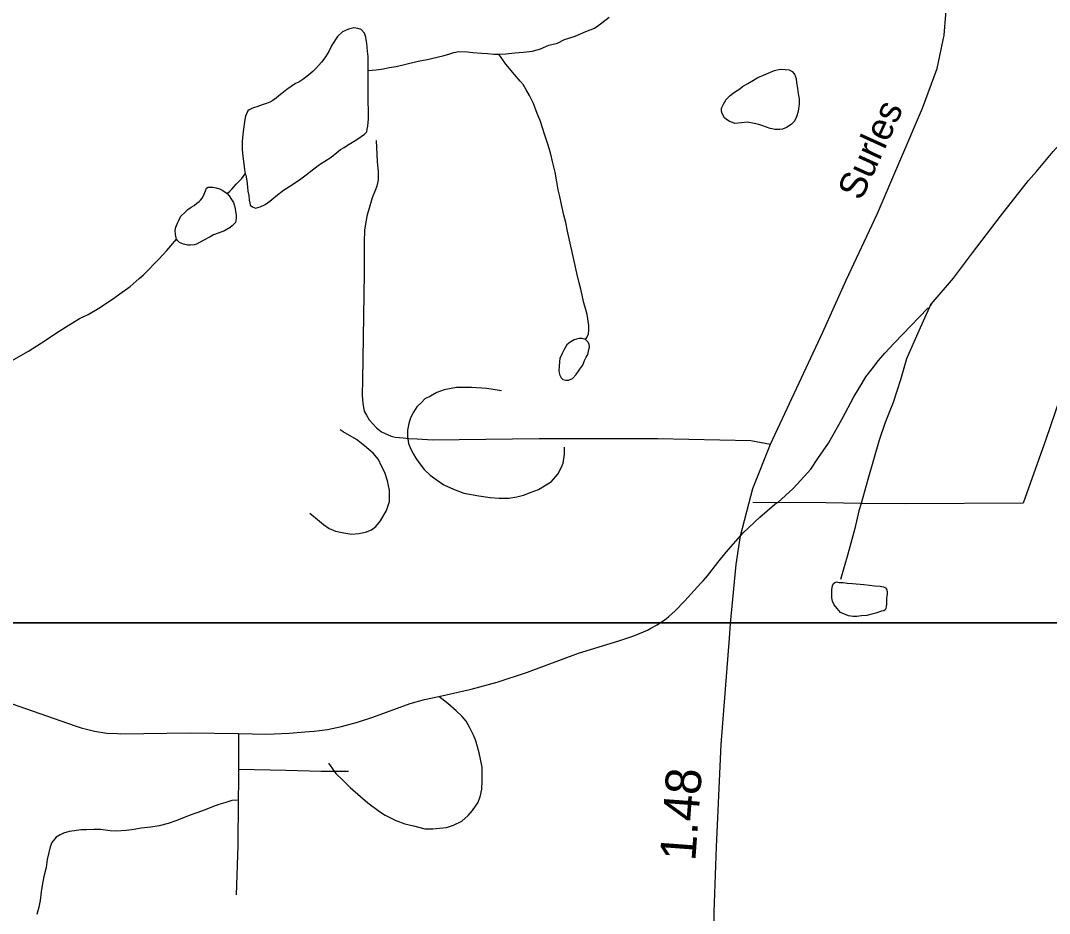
# Model space of a CAD drawing. Extents: x 2082433 to 2279600, y 546599 to 755198.
# Drawn here: x 2138879 to 2142494, y 584958 to 588097 of the extents above; entities that cross this region are included whole.
import ezdxf

# ---------------------------------------------------------------- set-up
doc = ezdxf.new("R2010")
doc.units = 0
for name, color, linetype in [('Exist Hydrographic Misc Water Feature', 7, 'Continuous'), ('Exist Road Non-System Type 51', 7, 'Continuous'), ('Exist Road Secondary Mileage Hundredths English Label', 7, 'Continuous'), ('Exist Road Secondary Type 51 Attributed', 7, 'Continuous'), ('Exist Road Secondary Type 51 Label', 7, 'Continuous'), ('Map Preparation Inset Cut Line', 7, 'Continuous')]:
    doc.layers.add(name, color=color, linetype=linetype)

msp = doc.modelspace()

# ---------------------------------------------------------------- linework, layer by layer
at = {"layer": 'Exist Hydrographic Misc Water Feature'}
for p, q in [((2142067.6, 587086.3), (2142072.5, 587087.4)), ((2141540.6, 586403.2), (2141594.5, 586451.8)), ((2141540.6, 586403.2), (2141594.5, 586451.8)), ((2141594.5, 586451.8), (2141608, 586467)), ((2141536.7, 586403.2), (2141540.6, 586403.2)), ((2141536.7, 586403.2), (2141540.6, 586403.2)), ((2141148.5, 585994.9), (2141156.7, 586002.1)), ((2139475.5, 585592.5), (2139644.7, 585590)), ((2139644.7, 585590), (2139645.5, 585464.5)), ((2139961.3, 585485.8), (2139981.2, 585457.9)), ((2139981.2, 585457.9), (2140031.2, 585458))]:
    msp.add_line(p, q, dxfattribs=at)
for points in [[(2140560.2, 587979.7), (2140584, 587979.8), (2140616.2, 587983.8), (2140646.4, 587985.8), (2140678.5, 587990.2), (2140706.2, 587998.2), (2140735.8, 588010.3), (2140766.1, 588018.3), (2140790.3, 588030.5), (2140828, 588042.6), (2140866, 588058.8), (2140895.5, 588070.9), (2140908, 588078.8), (2140921.5, 588088.9), (2140947.4, 588109.3)], [(2140100.9, 587921.4), (2140100.7, 587925.5), (2140100.3, 587951.5), (2140100.7, 587971.4), (2140098.2, 587989.6), (2140096, 588017.5), (2140094.1, 588029.5), (2140092.1, 588039.5), (2140088, 588053.5), (2140075.9, 588065.5), (2140063.8, 588069.4), (2140050.3, 588071.4), (2140032, 588067.3), (2140010.1, 588057.2), (2139992.4, 588040.9), (2139972.5, 588011), (2139962.5, 587989), (2139948.6, 587966.8), (2139936.7, 587950.8), (2139916.8, 587928.6), (2139906.5, 587918.8), (2139884.8, 587900.6), (2139870.8, 587890.5), (2139856.9, 587880.5), (2139845.2, 587876.6), (2139815.1, 587854.4), (2139797, 587840.4), (2139787.2, 587832.2), (2139777.3, 587824.4), (2139765.4, 587816), (2139755, 587810.3), (2139743.3, 587806), (2139731.2, 587802.1), (2139709.3, 587793.7), (2139701.5, 587792), (2139691.4, 587787.9), (2139683, 587783.9), (2139677.3, 587779.9), (2139673.6, 587769.9), (2139669.5, 587761.6), (2139667.6, 587749.8), (2139661.9, 587707.6), (2139658, 587673.7), (2139658.2, 587657.5), (2139658, 587643.7), (2139660, 587619.9), (2139664.2, 587593.7), (2139666, 587571.9), (2139668.3, 587557.8)], [(2140100.9, 587921.4), (2140128.4, 587923.7), (2140154.6, 587927.9), (2140174.5, 587931.8), (2140198.5, 587935.9), (2140232.6, 587944.1), (2140276.4, 587954.5), (2140308.4, 587960.6), (2140362.4, 587972.8), (2140384.1, 587978.7), (2140402.1, 587985), (2140418.1, 587989.1), (2140450.1, 587987.1), (2140468.2, 587985.2), (2140500.6, 587983.1), (2140520.2, 587981.3), (2140542, 587979.6), (2140560.2, 587979.7)], [(2140864.3, 586975.4), (2140868.6, 586983.3), (2140874.6, 586995.4), (2140876.4, 587009.3), (2140876, 587025.2), (2140870.1, 587063.4), (2140863.9, 587085), (2140858, 587105), (2140847.7, 587153.2), (2140841.6, 587175.2), (2140833.6, 587208.8), (2140825.4, 587247), (2140819.2, 587278.7), (2140810.8, 587314.8), (2140800.8, 587356.9), (2140794.8, 587386.7), (2140788.5, 587412.8), (2140780.2, 587450.5), (2140774.3, 587478.5), (2140768.2, 587502.6), (2140763.8, 587530.4), (2140758.1, 587564.5), (2140749.9, 587596.6), (2140741.7, 587632.3), (2140731.4, 587662.3), (2140721.4, 587694.2), (2140713, 587720.2), (2140705, 587746.1), (2140694.9, 587770.4), (2140681, 587806.1), (2140667.1, 587834.2), (2140655, 587855.9), (2140644.7, 587872), (2140634.5, 587883.8), (2140614.6, 587907.8), (2140584, 587943.7), (2140560.2, 587979.7)], [(2139668.3, 587557.8), (2139670.3, 587553.9), (2139674.6, 587533.7), (2139676.5, 587511.9), (2139678.3, 587497.9), (2139680.8, 587481.7), (2139682.8, 587466), (2139684.9, 587458), (2139686.5, 587448), (2139694.5, 587441.9), (2139705, 587437.9), (2139721, 587442), (2139738.8, 587450.2), (2139754.8, 587462.4), (2139776.5, 587480.2), (2139802.6, 587500.6), (2139834.8, 587520.5), (2139864.5, 587540.7), (2139882.5, 587554.6), (2139894.4, 587564.6), (2139914.1, 587579), (2139929.7, 587590.8), (2139947.9, 587603.1), (2139970.3, 587617.2), (2139990, 587633.2), (2140003.5, 587643.4), (2140015.8, 587651.2), (2140027.9, 587659.2), (2140051.9, 587673.4), (2140063.8, 587681.3), (2140075.9, 587689.6), (2140087.8, 587697.5), (2140095.6, 587705.7), (2140097.6, 587715.5), (2140099.3, 587725.8), (2140101.5, 587751.4), (2140101.3, 587783.5), (2140100.9, 587809.5), (2140100.7, 587841.6), (2140101.1, 587861.4), (2140100.9, 587893.4), (2140100.9, 587921.4)], [(2141470.2, 587897.7), (2141490.3, 587905.5), (2141514.5, 587915.7), (2141528.3, 587921.7), (2141548.2, 587926), (2141566, 587925.7), (2141580.2, 587924), (2141590.2, 587918.1), (2141598.4, 587908.3), (2141604.4, 587894), (2141606, 587878.3), (2141608.7, 587860.1), (2141610.3, 587848.1), (2141612.8, 587834.3), (2141614.6, 587822.3), (2141615, 587804), (2141612.8, 587786.1), (2141610.9, 587774.2), (2141606.6, 587762.3), (2141602.5, 587750.3), (2141597, 587742.2), (2141587.1, 587731.9), (2141571.1, 587721.8), (2141557, 587715.8), (2141546.7, 587714.1), (2141530.9, 587713.7), (2141512.9, 587717.6), (2141487.1, 587727.6), (2141473.3, 587731.7), (2141457.3, 587735.4), (2141432.9, 587739.5), (2141413, 587737.2), (2141389.3, 587735.1), (2141369, 587743), (2141359.3, 587749), (2141353, 587755.2), (2141344.6, 587771.1), (2141342.5, 587779.1), (2141342.5, 587789.2), (2141348.7, 587802.9), (2141358.7, 587819.2), (2141372.4, 587833.4), (2141388.4, 587845.2), (2141406.7, 587857.4), (2141416.5, 587865.3), (2141434.8, 587875.5), (2141454.1, 587887.5), (2141470.2, 587897.7)], [(2142449, 587567.1), (2142507.6, 587636.7), (2142567.9, 587703.4)], [(2139604.7, 587489.5), (2139614.5, 587497.8), (2139622.7, 587505.5), (2139636.5, 587521.7), (2139646.5, 587531.9), (2139656.8, 587541.7), (2139668.3, 587557.8)], [(2142224.6, 587280.2), (2142322.4, 587409.5), (2142421.5, 587534.4), (2142449, 587567.1)], [(2142224.6, 587280.2), (2142322.4, 587409.5), (2142421.5, 587534.4), (2142449, 587567.1)], [(2139427.5, 587329), (2139425.5, 587332.9), (2139423.2, 587344.7), (2139423, 587358.9), (2139425.1, 587370.7), (2139431.2, 587384.8), (2139435.5, 587394.7), (2139442.9, 587409), (2139457.3, 587423.1), (2139466.9, 587433), (2139478.8, 587440.9), (2139489.2, 587447), (2139498.7, 587454.9), (2139506.9, 587461), (2139511, 587465.2), (2139518.8, 587473.4), (2139524.7, 587487), (2139528.8, 587499), (2139532.5, 587507.4), (2139538.7, 587511.3), (2139554.2, 587511.4), (2139566.8, 587509.5), (2139578.4, 587505.3), (2139590.5, 587499.4), (2139604.7, 587489.5)], [(2139604.7, 587489.5), (2139612.7, 587481.4), (2139620.7, 587467.7), (2139627, 587457.4), (2139630.5, 587445.9), (2139633.2, 587435.8), (2139634.8, 587425.8), (2139637.1, 587413.7), (2139637.3, 587401.5), (2139634.8, 587387.7), (2139623.1, 587375.6), (2139615.3, 587369.5), (2139595.5, 587357.5), (2139573.3, 587349.5), (2139557.3, 587343.4), (2139545.2, 587337.1), (2139523.3, 587325.5), (2139507.5, 587317.3), (2139497.6, 587311.1), (2139489.7, 587309), (2139475.7, 587307.1), (2139467.5, 587307.2), (2139451.7, 587310.7), (2139445.6, 587312.9), (2139437.8, 587316.9), (2139431.4, 587322.7), (2139427.5, 587329)], [(2138847.2, 586900.5), (2138907.3, 586934.8), (2138965.1, 586972.7), (2139004.9, 586999.2), (2139046.5, 587025.3), (2139086.7, 587049.6), (2139116.7, 587063.3), (2139154.4, 587085.6), (2139184.5, 587105.8), (2139210.2, 587123.8), (2139228.2, 587136.1), (2139264.5, 587162.2), (2139295.9, 587190.3), (2139309.8, 587202.4), (2139329.7, 587222.5), (2139347.8, 587240.5), (2139364, 587256.7), (2139379.7, 587274.6), (2139393.5, 587288.7), (2139407.2, 587304.9), (2139427.5, 587329)], [(2142079.3, 587099.9), (2142157.6, 587191.4), (2142224.6, 587280.2)], [(2142079.3, 587099.9), (2142157.6, 587191.4), (2142224.6, 587280.2)], [(2142079.3, 587099.9), (2142076.9, 587097.1), (2142072.5, 587087.4), (2142036, 587006.3), (2141992.5, 586908.2), (2141970.8, 586834.1), (2141944.9, 586754), (2141917.5, 586683.9), (2141895.7, 586621.8), (2141856.4, 586483.7), (2141832.8, 586399.6)], [(2141916.4, 586927.5), (2141948.4, 586962.8), (2142067.6, 587086.3)], [(2141916.4, 586927.5), (2141948.4, 586962.8), (2142067.6, 587086.3)], [(2142072.5, 587087.4), (2142076.9, 587097.1), (2142079.3, 587099.9)], [(2142072.5, 587087.4), (2142076.9, 587097.1), (2142079.3, 587099.9)], [(2140864.3, 586975.4), (2140852.6, 586979.2), (2140842.4, 586979.2), (2140832.7, 586977), (2140824.7, 586974.9), (2140810.6, 586966.9), (2140798.3, 586957), (2140788.9, 586941), (2140782.7, 586926.9), (2140774.5, 586908.7), (2140772.5, 586898.9), (2140771.2, 586880.8), (2140771, 586866.7), (2140772.9, 586853), (2140779, 586840.7), (2140784.8, 586835), (2140795.2, 586833), (2140804.9, 586833.2), (2140819.2, 586839.1), (2140831.3, 586853.1), (2140844.8, 586871.3), (2140855.3, 586885.2), (2140860.8, 586901.4), (2140866.8, 586913.5), (2140872.7, 586923.1), (2140876.4, 586941.1), (2140878.3, 586949.4), (2140876.6, 586959.4), (2140872.3, 586967.3), (2140864.3, 586975.4)], [(2141871.5, 586873.1), (2141893.5, 586902.1), (2141916.4, 586927.5)], [(2141871.5, 586873.1), (2141893.5, 586902.1), (2141916.4, 586927.5)], [(2141836.3, 586822.1), (2141849.4, 586844.3), (2141871.5, 586873.1)], [(2141836.3, 586822.1), (2141849.4, 586844.3), (2141871.5, 586873.1)], [(2140569.3, 586795.8), (2140517.4, 586803.6), (2140463.2, 586807.4), (2140411.2, 586807.1), (2140367.5, 586799.2), (2140341.4, 586788.9), (2140319.5, 586776.8), (2140299.6, 586766.8), (2140287.7, 586754.8), (2140271.9, 586738.6), (2140260, 586720.5), (2140249.8, 586700.6), (2140244, 586680.8), (2140238.3, 586656.5), (2140238.3, 586634.6), (2140242, 586610.5), (2140250.2, 586590.6), (2140260.4, 586572.8), (2140268.2, 586558.7), (2140278.3, 586542.9), (2140296.9, 586519), (2140318.7, 586499.1), (2140339, 586483.1), (2140366.7, 586465.1), (2140400.9, 586449.4), (2140436.8, 586435.4), (2140489.3, 586425.9), (2140529.1, 586419.9), (2140561, 586417.9), (2140595.1, 586418.4), (2140623, 586422.3), (2140647, 586428.4), (2140672.8, 586438.7), (2140698.8, 586448.5), (2140726.5, 586464.6), (2140744.8, 586476.9), (2140766.5, 586502.8), (2140778.6, 586524.9), (2140786.4, 586541.1), (2140790.5, 586573), (2140790.3, 586596.9)], [(2141766.5, 586696.3), (2141807.6, 586774.5), (2141836.3, 586822.1)], [(2141766.5, 586696.3), (2141807.6, 586774.5), (2141836.3, 586822.1)], [(2142546.6, 586812.6), (2142481.6, 586624.3), (2142402.6, 586400.1), (2141988.6, 586398.3), (2141832.8, 586399.6)], [(2141681, 586556.9), (2141718.6, 586610.8), (2141766.5, 586696.3)], [(2141681, 586556.9), (2141718.6, 586610.8), (2141766.5, 586696.3)], [(2139895.4, 586365.2), (2139929.5, 586337.4), (2139943.2, 586325.6), (2139963.9, 586311.5), (2139985.7, 586301.7), (2140015.6, 586295.5), (2140043.5, 586291.7), (2140067.7, 586293.8), (2140091.7, 586297.8), (2140111.8, 586306.1), (2140127.4, 586318.4), (2140143.6, 586338.3), (2140165.3, 586374.3), (2140175.3, 586406.5), (2140175.1, 586446.2), (2140169, 586478.4), (2140158.7, 586508.3), (2140147, 586530.4), (2140136.6, 586554.3), (2140118.5, 586576), (2140088, 586602.1), (2140060.1, 586623.8), (2140012.5, 586651.7), (2140002.5, 586657.7)], [(2141608, 586467), (2141655.6, 586520.2), (2141681, 586556.9)], [(2141608, 586467), (2141655.6, 586520.2), (2141681, 586556.9)], [(2141329.6, 586192), (2141358.3, 586228.4), (2141418.6, 586296.2), (2141477.4, 586350.7), (2141536.7, 586403.2)], [(2141329.6, 586192), (2141358.3, 586228.4), (2141418.6, 586296.2), (2141477.4, 586350.7), (2141536.7, 586403.2)], [(2141452.6, 586403.9), (2141536.7, 586403.2), (2141540.6, 586403.2)], [(2141832.8, 586399.6), (2141708.7, 586401.1), (2141540.6, 586403.2)], [(2141832.8, 586399.6), (2141824.8, 586373.6), (2141811, 586311.6), (2141785.6, 586221.5), (2141759.8, 586131.4)], [(2141277.3, 586127.6), (2141292.7, 586145), (2141329.6, 586192)], [(2141277.3, 586127.6), (2141292.7, 586145), (2141329.6, 586192)], [(2141156.7, 586002.1), (2141179.5, 586022.2), (2141212.3, 586056.2), (2141269.5, 586118.9), (2141277.3, 586127.6)], [(2141156.7, 586002.1), (2141179.5, 586022.2), (2141212.3, 586056.2), (2141269.5, 586118.9), (2141277.3, 586127.6)], [(2141842, 586113.7), (2141862.1, 586111.9), (2141879.9, 586109.9), (2141900, 586108), (2141911.9, 586106), (2141918.1, 586102.1), (2141922, 586098.1), (2141924, 586090.1), (2141924, 586080.1), (2141922, 586066.1), (2141922, 586056.1), (2141922.2, 586046.1), (2141920.3, 586036.1), (2141918.3, 586026.1), (2141912.3, 586022.1), (2141904.3, 586020), (2141884.2, 586013.9), (2141870.3, 586009.9), (2141852.3, 586005.8), (2141834.2, 586003.7), (2141818.2, 586001.6), (2141804.5, 586001.6), (2141788.5, 586003.6), (2141774.3, 586009.4), (2141760.2, 586015.4), (2141748.3, 586029.4), (2141738.3, 586043.3), (2141732.3, 586055.3), (2141730.3, 586067.3), (2141730.1, 586085.2), (2141730.1, 586097.2), (2141732.1, 586109.2), (2141736, 586117.3), (2141740.1, 586121.3), (2141745.8, 586123.3), (2141755.7, 586121.3), (2141769.8, 586121.4), (2141783.8, 586119.4), (2141802, 586117.6), (2141842, 586113.7)], [(2141093.6, 585960.2), (2141116.5, 585972.8), (2141148.5, 585994.9)], [(2141093.6, 585960.2), (2141116.5, 585972.8), (2141148.5, 585994.9)], [(2140988.8, 585918.3), (2141034.5, 585933.6), (2141082.7, 585954.1), (2141093.6, 585960.2)], [(2140988.8, 585918.3), (2141034.5, 585933.6), (2141082.7, 585954.1), (2141093.6, 585960.2)], [(2140839.5, 585872.9), (2140981.6, 585915.9), (2140988.8, 585918.3)], [(2140839.5, 585872.9), (2140981.6, 585915.9), (2140988.8, 585918.3)], [(2140033, 585621.9), (2140062.6, 585630.3), (2140117.3, 585648.3), (2140248.5, 585696.2), (2140298.6, 585709.7), (2140348.6, 585720.9), (2140462.2, 585746.2), (2140553.5, 585770.5), (2140660.5, 585806.1), (2140839.5, 585872.9)], [(2140348.6, 585720.9), (2140462.2, 585746.2), (2140553.5, 585770.5), (2140660.5, 585806.1), (2140839.5, 585872.9)], [(2139981.2, 585457.9), (2139987.5, 585449.9), (2140011.5, 585426), (2140037.6, 585400.1), (2140073.6, 585368.3), (2140099.7, 585346.4), (2140140.1, 585316.6), (2140160, 585302.7), (2140197.9, 585284.9), (2140229.9, 585273), (2140260, 585265.1), (2140300.2, 585255.3), (2140327.9, 585255.5), (2140376.1, 585259.6), (2140400.1, 585267.8), (2140430, 585281.9), (2140452, 585301.9), (2140467.7, 585320), (2140485.8, 585346.1), (2140493.6, 585368.1), (2140499.5, 585394.1), (2140501.2, 585424.1), (2140501, 585472.1), (2140490.9, 585522.1), (2140478.8, 585564), (2140470.8, 585583.9), (2140458.5, 585607.9), (2140444.6, 585633.8), (2140430.4, 585649.8), (2140410.3, 585669.6), (2140380.2, 585695.5), (2140348.6, 585720.9)], [(2140033, 585621.9), (2140062.6, 585630.3), (2140117.3, 585648.3), (2140248.5, 585696.2), (2140298.6, 585709.7), (2140348.6, 585720.9)], [(2138822.4, 585703.5), (2139071.6, 585617.1), (2139096, 585609.3)], [(2138822.4, 585703.5), (2139071.6, 585617.1), (2139096, 585609.3)], [(2139096, 585609.3), (2139105.6, 585606.3), (2139138.4, 585598.1)], [(2139096, 585609.3), (2139105.6, 585606.3), (2139138.4, 585598.1)], [(2139878.6, 585595.8), (2139910.4, 585598.2), (2139957.6, 585604.5), (2140006.4, 585614.4), (2140033, 585621.9)], [(2139878.6, 585595.8), (2139910.4, 585598.2), (2139957.6, 585604.5), (2140006.4, 585614.4), (2140033, 585621.9)], [(2139138.4, 585598.1), (2139182.7, 585591.8), (2139220, 585589.9)], [(2139138.4, 585598.1), (2139182.7, 585591.8), (2139220, 585589.9)], [(2139220, 585589.9), (2139230.7, 585589.4), (2139475.5, 585592.5)], [(2139220, 585589.9), (2139230.7, 585589.4), (2139475.5, 585592.5)], [(2139475.5, 585592.5), (2139644.7, 585590), (2139743.5, 585588.5), (2139823.5, 585591.6), (2139878.6, 585595.8)], [(2139644.7, 585590), (2139743.5, 585588.5), (2139823.5, 585591.6), (2139878.6, 585595.8)], [(2139645.5, 585464.5), (2139645.5, 585426.4), (2139644.1, 585356.4)], [(2139645.5, 585464.5), (2139811.4, 585461.1), (2139935.4, 585457.7), (2139981.2, 585457.9)], [(2139644.1, 585356.4), (2139621.9, 585354.3), (2139600, 585348.2), (2139576, 585340.1), (2139554, 585332), (2139528, 585321.9), (2139498.3, 585311.8), (2139472.2, 585301.7), (2139446.2, 585291.6), (2139424.2, 585283.5), (2139398.2, 585273.3), (2139366.4, 585265.2), (2139336.5, 585261.1), (2139302.4, 585257), (2139278.4, 585252.8), (2139250.6, 585248.7), (2139216.5, 585246.6), (2139194.4, 585248.5), (2139160.5, 585252.4), (2139136.6, 585252.2), (2139110.5, 585252.1), (2139090.4, 585252.1), (2139068.5, 585248), (2139050.4, 585245.9), (2139030.5, 585239.8), (2139018.6, 585233.7), (2139004.7, 585225.7), (2138988.7, 585207.6), (2138982.8, 585191.6), (2138978.9, 585171.6), (2138972.9, 585147.5), (2138969.2, 585119.6), (2138961.2, 585087.6), (2138955.5, 585055.5), (2138951.4, 585033.5), (2138947.7, 585003.5), (2138943.8, 584979.6), (2138936, 584953.5)], [(2139644.1, 585356.4), (2139642.4, 585196.5), (2139637.3, 585022.5)]]:
    msp.add_lwpolyline(points, dxfattribs=at)
at = {"layer": 'Exist Road Non-System Type 51'}
msp.add_lwpolyline([(2140128.2, 587675.3), (2140132.7, 587601.2), (2140136, 587565.1), (2140135.4, 587537.2), (2140131, 587515.2), (2140124.7, 587499.4), (2140114.1, 587473.6), (2140101.3, 587429.9), (2140096.9, 587413.9), (2140092.5, 587390), (2140087.9, 587360.1), (2140087, 587318.2), (2140086.2, 587278.2), (2140086.8, 587208.2), (2140081.2, 586834.3), (2140080.1, 586780.4), (2140081.5, 586750.3), (2140087, 586724.2), (2140094.7, 586710.1), (2140104.4, 586693.9), (2140129.8, 586665.4), (2140147.5, 586651), (2140181.2, 586636.3), (2140195.1, 586632.1), (2140223.1, 586629.5), (2140243, 586627.1), (2140273, 586626.5), (2140326.9, 586623.4), (2140701, 586627.8), (2141118.9, 586627.4), (2141444.8, 586620.1), (2141513.9, 586607.7)], dxfattribs=at)
at = {"layer": 'Exist Road Secondary Type 51 Attributed'}
msp.add_lwpolyline([(2141312.7, 584630.1), (2141316.2, 584961.6), (2141325.1, 585192.1), (2141341, 585552), (2141370.3, 585925.1), (2141373.8, 585976.6), (2141394.2, 586184.9), (2141408.4, 586285.9), (2141451.8, 586451.7), (2141513.9, 586607.7), (2141698.3, 587001.3), (2141779.8, 587183.9), (2141888.9, 587417), (2142048.4, 587789.3), (2142099.8, 587929.3), (2142124.6, 588046.3), (2142130, 588119), (2142135.3, 588221.8), (2142136.2, 588304.3), (2142136.8, 588504.6), (2142152.1, 588634), (2142160.1, 588794.5), (2142143.3, 588867), (2142153.2, 589014.2)], dxfattribs=at)
at = {"layer": 'Map Preparation Inset Cut Line'}
for points in [[(2125488.3, 630228.2), (2201171.6, 630228.2), (2201171.6, 601522.9), (2185962.8, 601519.6), (2185962.8, 585979.7), (2125488.3, 585979.7)], [(2133614.2, 585979.7), (2209297.4, 585979.7), (2209297.4, 557274.4), (2194088.6, 557271.1), (2194088.6, 546598.7), (2133614.2, 546598.7)]]:
    msp.add_lwpolyline(points, close=True, dxfattribs=at)

# ---------------------------------------------------------------- texts
at = {"layer": 'Exist Road Secondary Mileage Hundredths English Label'}
msp.add_text('1.48', height=125, rotation=85.8175, dxfattribs=at).set_placement((2141250, 585139.8))
at = {"layer": 'Exist Road Secondary Type 51 Label'}
msp.add_text('Surles', height=95, rotation=65.5018, dxfattribs=at).set_placement((2141833, 587460.7))

doc.saveas('drawing.dxf')
